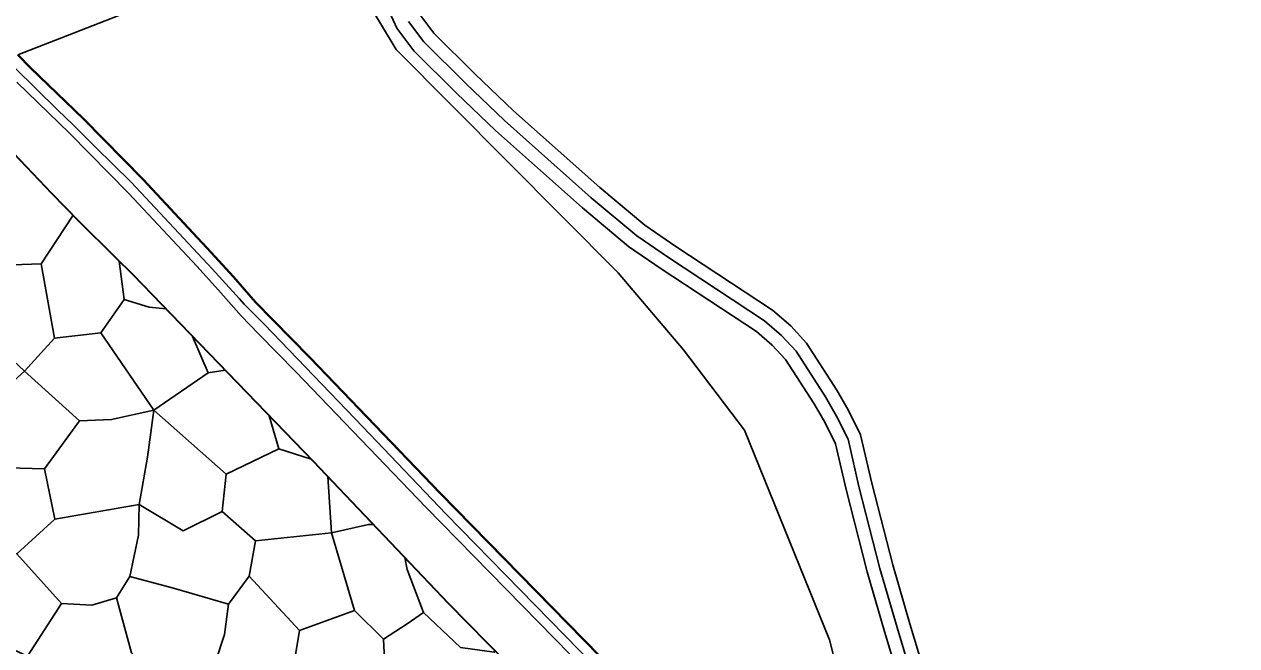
# Model space of a CAD drawing. Extents: x -64005 to -55000, y -89025 to -80000.
# Drawn here: x -60437 to -59524, y -83593 to -83126 of the extents above; entities that cross this region are included whole.
import ezdxf

# ---------------------------------------------------------------- set-up
doc = ezdxf.new("R2010")
doc.units = 0
doc.header["$LTSCALE"] = 32
doc.linetypes.add('DASH_DOUBLE_DOT', pattern=[9.2, 5, -1.2, 0.3, -1.2, 0.3, -1.2])
doc.linetypes.add('LONG_DASHED', pattern=[7.5, 6, -1.5])
for name, color, linetype, lineweight in [('19', 7, 'Continuous', 25), ('3', 7, 'Continuous', 25), ('39', 7, 'LONG_DASHED', 25), ('53', 7, 'DASH_DOUBLE_DOT', 25), ('6', 7, 'Continuous', 25), ('7', 7, 'Continuous', 13), ('8', 7, 'Continuous', 25)]:
    doc.layers.add(name, color=color, linetype=linetype, lineweight=lineweight)

msp = doc.modelspace()

# ---------------------------------------------------------------- linework, layer by layer
at = {"layer": '19'}
for p, q in [((-60221.28, -83453.13), (-60245.54, -83445.43)), ((-60205.92, -83508.43), (-60263.15, -83514.6)), ((-60150.78, -83527.08), (-60148.89, -83536.1))]:
    msp.add_line(p, q, dxfattribs=at)
for points in [[(-60458.47, -83209.34), (-60416.83, -83253.16), (-60396.53, -83273.8), (-60369, -83300.88), (-60355.4, -83314.58), (-60219.86, -83454.59), (-60176.23, -83500.37), (-60118.07, -83561.41), (-60088.56, -83591.52), (-59954.25, -83726.52)], [(-60487.51, -83269.61), (-60470.95, -83300.03), (-60446.3, -83307.08), (-60424.64, -83306.19)], [(-60400.59, -83269.67), (-60424.64, -83306.19), (-60414.52, -83362.15), (-60379.73, -83358.19), (-60362.12, -83333.07)], [(-60365.74, -83304.16), (-60362.12, -83333.07), (-60343.18, -83338.8), (-60330.63, -83340.16)], [(-60479.75, -83342.76), (-60468.3, -83357.74), (-60437.05, -83386.82), (-60414.52, -83362.15)], [(-60379.73, -83358.19), (-60339.66, -83416.34), (-60298.71, -83388.14)], [(-60310.51, -83360.95), (-60298.71, -83388.14), (-60285.98, -83386.29)], [(-60492.13, -83432.65), (-60459.11, -83406.66), (-60437.05, -83386.82)], [(-60437.05, -83386.82), (-60395.71, -83424.29), (-60371.48, -83423.4), (-60339.66, -83416.34)], [(-60486.84, -83458.66), (-60422.12, -83460.4), (-60395.71, -83424.29)], [(-60422.12, -83460.4), (-60414.2, -83498.3), (-60350.79, -83487.28), (-60344.62, -83451.6), (-60339.66, -83416.34)], [(-60339.66, -83416.34), (-60285.17, -83464.38), (-60245.54, -83445.43), (-60252.79, -83420.57)], [(-60350.79, -83487.28), (-60317.76, -83507.11), (-60288.26, -83492.58), (-60285.17, -83464.38)], [(-60208.8, -83466.19), (-60205.92, -83508.43), (-60178.17, -83502.26), (-60174.37, -83502.32)], [(-60409.35, -83561.74), (-60386.45, -83563.07), (-60367.96, -83557.34), (-60357.83, -83541.48), (-60351.22, -83510.19), (-60350.79, -83487.28)], [(-60491.69, -83513.72), (-60442.82, -83524.29), (-60414.2, -83498.3)], [(-60357.83, -83541.48), (-60324.8, -83550.29), (-60283.41, -83562.19), (-60268, -83541.03), (-60263.15, -83514.6), (-60288.26, -83492.58)], [(-60205.92, -83508.43), (-60188.74, -83567.04), (-60166.72, -83588.62), (-60148.89, -83576.89)], [(-60478.05, -83581.57), (-60434.89, -83601.39), (-60409.35, -83561.74), (-60442.82, -83524.29)], [(-60188.74, -83567.04), (-60230.13, -83582.02), (-60268, -83541.03)], [(-60148.89, -83536.1), (-60136.66, -83568.36), (-60148.89, -83576.89)], [(-60367.96, -83557.34), (-60356.48, -83598.76), (-60331.39, -83622.11), (-60293.08, -83604.92)], [(-60283.41, -83562.19), (-60286.47, -83585.1), (-60293.08, -83604.92), (-60264.46, -83633.55), (-60237.15, -83624.3)], [(-60082.99, -83597.12), (-60083.38, -83598.31), (-60108.92, -83594.79), (-60136.66, -83568.36)], [(-60194.89, -83646.78), (-60237.15, -83624.3), (-60230.13, -83582.02)], [(-60166.72, -83588.62), (-60164.94, -83623.87), (-60157.46, -83631.36), (-60148.89, -83632.62)]]:
    msp.add_lwpolyline(points, dxfattribs=at)
at = {"layer": '3', "lineweight": 40}
msp.add_lwpolyline([(-59799.58, -83809.66), (-60124.14, -83478.72), (-60222.05, -83376.91), (-60249.87, -83348.53), (-60263.06, -83335.03), (-60279.83, -83316), (-60296.44, -83297.8), (-60347.76, -83242.82), (-60392.77, -83197.24), (-60432.47, -83158.8), (-60442.25, -83149)], dxfattribs=at)
at = {"layer": '3'}
for points in [[(-59799.58, -83809.66), (-60124.14, -83478.72), (-60222.05, -83376.91), (-60249.87, -83348.53), (-60263.06, -83335.03), (-60279.83, -83316), (-60296.44, -83297.8), (-60347.76, -83242.82), (-60392.77, -83197.24), (-60432.47, -83158.8), (-60442.25, -83149)], [(-59582.7, -84029.96), (-59653.35, -83970.67), (-59692.32, -83936.63), (-59717.73, -83913.27), (-59730.26, -83901.3), (-59748.62, -83883.03), (-60134.9, -83489.18), (-60232.81, -83387.35), (-60260.59, -83359.03), (-60274.06, -83345.23), (-60290.99, -83326.02), (-60307.46, -83307.98), (-60358.58, -83253.2), (-60403.33, -83207.9), (-60442.99, -83169.48)], [(-59582.7, -84029.96), (-59653.35, -83970.67), (-59692.32, -83936.63), (-59717.73, -83913.27), (-59730.26, -83901.3), (-59748.62, -83883.03), (-60134.9, -83489.18), (-60232.81, -83387.35), (-60260.59, -83359.03), (-60274.06, -83345.23), (-60290.99, -83326.02), (-60307.46, -83307.98), (-60358.58, -83253.2), (-60403.33, -83207.9), (-60442.99, -83169.48)], [(-60442.99, -83169.48), (-60403.33, -83207.9), (-60358.58, -83253.2), (-60307.46, -83307.98), (-60290.99, -83326.02), (-60274.06, -83345.23), (-60260.59, -83359.03), (-60232.81, -83387.35), (-60134.9, -83489.18), (-59748.62, -83883.03), (-59730.26, -83901.3), (-59717.73, -83913.27), (-59692.32, -83936.63), (-59653.35, -83970.67), (-59582.7, -84029.96)]]:
    msp.add_lwpolyline(points, dxfattribs=at)
at = {"layer": '39'}
msp.add_lwpolyline([(-60148, -83123.82), (-60136.45, -83139.31), (-60104.91, -83170.58), (-60075.61, -83198.46), (-60010.53, -83256.48), (-59976.17, -83285.21), (-59952.23, -83301.54), (-59879.84, -83349.14), (-59867.16, -83360.12), (-59856.18, -83371.95), (-59833.91, -83406.32), (-59825.74, -83420.69), (-59817.01, -83438.15), (-59808.84, -83473.63), (-59793.07, -83535.33), (-59780.11, -83579.83), (-59769.97, -83613.35)], dxfattribs=at)
at = {"layer": '53'}
msp.add_lwpolyline([(-60444.3, -83158.67), (-60412.38, -83190.25), (-60400.53, -83201.54), (-60383.75, -83218.55), (-60356.89, -83244.67), (-60295.93, -83310.03), (-60275.26, -83332.42), (-60271.63, -83336.55), (-60256.52, -83351.8), (-60182.45, -83428.9), (-60119.98, -83494.38), (-59981.9, -83635.2), (-59839.26, -83781.85), (-59787.53, -83833.88), (-59757.89, -83864.54), (-59727.92, -83893.51), (-59655.85, -83959.88), (-59642.38, -83971), (-59583.28, -84022), (-59550.95, -84041.54), (-59511.89, -84069.16)], dxfattribs=at)
at = {"layer": '6', "lineweight": 35}
msp.add_lwpolyline([(-60483.88, -83182.74), (-60416.83, -83253.16), (-60396.53, -83273.8), (-60369, -83300.88), (-60355.4, -83314.58), (-60219.86, -83454.59), (-60118.07, -83561.41), (-60088.56, -83591.52), (-60041.01, -83639.67), (-59978.64, -83702), (-59945.43, -83735.49), (-59889.63, -83793.51), (-59832.43, -83853.52), (-59809.75, -83876.12), (-59763.12, -83920.02), (-59721.65, -83958.79), (-59700.28, -83977.48), (-59685.66, -83989.48), (-59656.04, -84012.98), (-59557.43, -84090.17), (-59498.82, -84132.43)], dxfattribs=at)
at = {"layer": '7', "lineweight": 25}
msp.add_lwpolyline([(-60442.25, -83149), (-60357.08, -83115.93), (-60328.72, -83104.33), (-60296.72, -83097.67), (-60244.72, -83050.98), (-60206.75, -83024.23), (-60190.06, -83044.98), (-60184.06, -83066.32), (-60179.27, -83108.43), (-60157.27, -83145.11), (-59990.07, -83313.07), (-59940.9, -83370.88), (-59895.07, -83431.4), (-59830.9, -83589.14), (-59796.07, -83726.7), (-59788.35, -83775.32), (-59799.58, -83809.66)], dxfattribs=at)
at = {"layer": '8', "linetype": 'LONG_DASHED'}
msp.add_lwpolyline([(-60167.58, -83105.22), (-60156.64, -83128.96), (-60144.02, -83145.89), (-60111.88, -83177.75), (-60082.39, -83205.82), (-60017.07, -83264.06), (-59982.21, -83293.2), (-59957.8, -83309.85), (-59885.89, -83357.14), (-59874.12, -83367.32), (-59864.1, -83378.12), (-59842.46, -83411.51), (-59834.57, -83425.4), (-59826.49, -83441.56), (-59818.56, -83476), (-59802.72, -83537.97), (-59789.7, -83582.68), (-59779.24, -83617.25)], dxfattribs=at)
at = {"layer": '8'}
msp.add_lwpolyline([(-60139.36, -83118.68), (-60128.88, -83132.73), (-60097.94, -83163.41), (-60068.83, -83191.1), (-60003.99, -83248.91), (-59970.13, -83277.22), (-59946.66, -83293.23), (-59873.79, -83341.15), (-59860.2, -83352.92), (-59848.25, -83365.78), (-59825.36, -83401.13), (-59816.91, -83415.98), (-59807.53, -83434.74), (-59799.12, -83471.27), (-59783.42, -83532.68), (-59770.52, -83576.98), (-59760.7, -83609.45)], dxfattribs=at)

doc.saveas('drawing.dxf')
